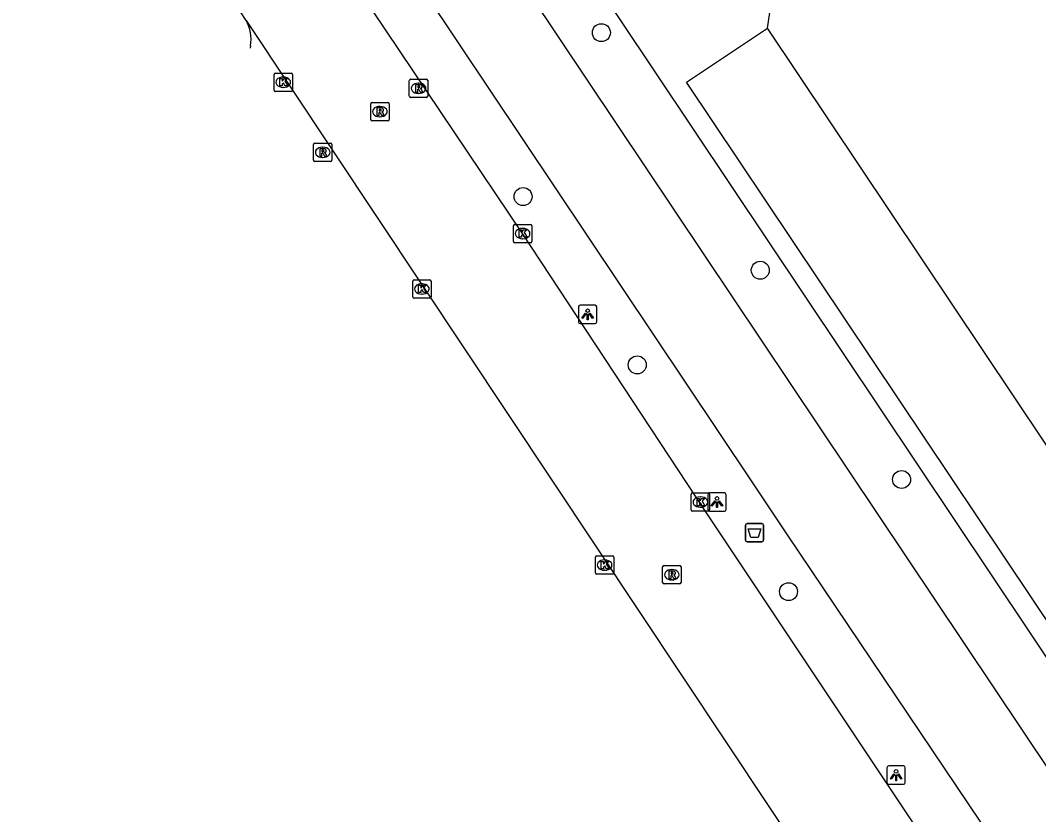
# Model space of a CAD drawing. Extents: x 158797 to 159887, y 384318 to 385255.
# Drawn here: x 159393 to 159448.4, y 384421.1 to 384464.3 of the extents above; entities that cross this region are included whole.
import ezdxf

# ---------------------------------------------------------------- set-up
doc = ezdxf.new("R2010")
doc.units = 0
for name, color, linetype in [('IMGEO_Afvalbak', 7, 'Continuous'), ('IMGEO_Boom', 7, 'Continuous'), ('IMGEO_Fietspad_gesloten', 7, 'Continuous'), ('IMGEO_Groenvoorziening', 7, 'Continuous'), ('IMGEO_Hek', 7, 'Continuous'), ('IMGEO_Kolk', 7, 'Continuous'), ('IMGEO_Lichtpunt', 7, 'Continuous'), ('IMGEO_Parkeervlak_open', 7, 'Continuous'), ('IMGEO_Rijbaan_lokaal_gesloten', 7, 'Continuous'), ('IMGEO_Rioolput', 7, 'Continuous')]:
    doc.layers.add(name, color=color, linetype=linetype)

msp = doc.modelspace()

# ---------------------------------------------------------------- linework, layer by layer
at = {"layer": 'IMGEO_Afvalbak'}
for p, q in [((159432.456, 384436.008), (159432.456, 384436.808)), ((159432.456, 384436.808), (159432.456, 384436.008)), ((159432.556, 384436.908), (159433.346, 384436.908)), ((159433.346, 384436.908), (159432.556, 384436.908)), ((159433.446, 384436.808), (159433.446, 384436.008)), ((159433.446, 384436.008), (159433.446, 384436.808)), ((159433.346, 384435.908), (159432.556, 384435.908)), ((159432.556, 384435.908), (159433.346, 384435.908))]:
    msp.add_line(p, q, dxfattribs=at)
msp.add_lwpolyline([(159432.599, 384436.622), (159433.303, 384436.622), (159433.154, 384436.152), (159432.748, 384436.152), (159432.599, 384436.622)], dxfattribs=at)
for centre, start, end in [((159432.556, 384436.808), 90, 180), ((159432.556, 384436.808), 90, 180), ((159433.346, 384436.808), 0, 90), ((159433.346, 384436.808), 360, 90), ((159432.556, 384436.008), 180, 270), ((159432.556, 384436.008), 180, 270), ((159433.346, 384436.008), 270, 0), ((159433.346, 384436.008), 270, 0)]:
    msp.add_arc(centre, 0.1, start, end, dxfattribs=at)
at = {"layer": 'IMGEO_Boom'}
for centre in [(159424.619, 384463.6), (159420.357, 384454.685), (159433.267, 384450.68), (159426.572, 384445.531), (159440.953, 384439.298), (159434.804, 384433.199)]:
    msp.add_circle(centre, 0.489, dxfattribs=at)
at = {"layer": 'IMGEO_Fietspad_gesloten'}
for points in [[(159371.821, 384537.955), (159378.037, 384529.43), (159453.872, 384416.179), (159456.136, 384412.695), (159456.519, 384412.106), (159460.258, 384406.277), (159462.915, 384402.049), (159465.093, 384398.594), (159468.285, 384393.358)], [(159369.049, 384534.578), (159374.198, 384526.717), (159374.216, 384526.69), (159432.77, 384439.228), (159434.733, 384436.296), (159449.845, 384413.844), (159452.555, 384409.647), (159460.541, 384397.251)]]:
    msp.add_lwpolyline(points, dxfattribs=at)
at = {"layer": 'IMGEO_Groenvoorziening'}
msp.add_lwpolyline([(159366.678, 384552.417), (159460.06, 384412.839), (159464.739, 384416.517)], dxfattribs=at)
at = {"layer": 'IMGEO_Hek'}
msp.add_lwpolyline([(159366.678, 384552.417), (159460.06, 384412.839), (159470.947, 384421.199)], dxfattribs=at)
at = {"layer": 'IMGEO_Kolk'}
for p, q in [((159406.808, 384460.478), (159406.808, 384461.33)), ((159406.883, 384461.404), (159407.735, 384461.404)), ((159407.296, 384461.184), (159407.321, 384461.184)), ((159407.809, 384461.33), (159407.809, 384460.478)), ((159407.319, 384460.624), (159407.294, 384460.624)), ((159407.735, 384460.404), (159406.883, 384460.404)), ((159419.834, 384452.249), (159419.834, 384453.101)), ((159419.909, 384453.175), (159420.761, 384453.175)), ((159420.322, 384452.955), (159420.347, 384452.955)), ((159420.835, 384453.101), (159420.835, 384452.249)), ((159420.345, 384452.395), (159420.32, 384452.395)), ((159420.761, 384452.175), (159419.909, 384452.175)), ((159414.352, 384449.235), (159414.352, 384450.087)), ((159414.427, 384450.161), (159415.279, 384450.161)), ((159415.353, 384450.087), (159415.353, 384449.235)), ((159414.84, 384449.941), (159414.865, 384449.941)), ((159415.279, 384449.161), (159414.427, 384449.161)), ((159414.863, 384449.381), (159414.838, 384449.381)), ((159429.508, 384437.647), (159429.508, 384438.499)), ((159429.583, 384438.573), (159430.435, 384438.573)), ((159429.996, 384438.353), (159430.021, 384438.353)), ((159430.509, 384438.499), (159430.509, 384437.647)), ((159430.435, 384437.573), (159429.583, 384437.573)), ((159430.019, 384437.793), (159429.994, 384437.793)), ((159424.295, 384434.217), (159424.295, 384435.069)), ((159424.37, 384435.143), (159425.222, 384435.143)), ((159425.296, 384435.069), (159425.296, 384434.217)), ((159424.783, 384434.923), (159424.808, 384434.923)), ((159425.222, 384434.143), (159424.37, 384434.143)), ((159424.806, 384434.363), (159424.781, 384434.363))]:
    msp.add_line(p, q, dxfattribs=at)
for points in [[(159406.808, 384460.478), (159406.808, 384461.33)], [(159406.883, 384461.404), (159407.735, 384461.404)], [(159407.129, 384461.104), (159407.252, 384461.104), (159407.252, 384460.953), (159407.382, 384461.104), (159407.546, 384461.104), (159407.4, 384460.953), (159407.553, 384460.704), (159407.401, 384460.704), (159407.316, 384460.868), (159407.252, 384460.801), (159407.252, 384460.704), (159407.129, 384460.704), (159407.129, 384461.104)], [(159407.809, 384461.33), (159407.809, 384460.478)], [(159407.735, 384460.404), (159406.883, 384460.404)], [(159419.834, 384452.249), (159419.834, 384453.101)], [(159419.909, 384453.175), (159420.761, 384453.175)], [(159420.155, 384452.875), (159420.278, 384452.875), (159420.278, 384452.724), (159420.408, 384452.875), (159420.572, 384452.875), (159420.426, 384452.724), (159420.579, 384452.475), (159420.427, 384452.475), (159420.342, 384452.639), (159420.278, 384452.572), (159420.278, 384452.475), (159420.155, 384452.475), (159420.155, 384452.875)], [(159420.835, 384453.101), (159420.835, 384452.249)], [(159420.761, 384452.175), (159419.909, 384452.175)], [(159414.352, 384449.235), (159414.352, 384450.087)], [(159414.427, 384450.161), (159415.279, 384450.161)], [(159415.353, 384450.087), (159415.353, 384449.235)], [(159414.673, 384449.861), (159414.796, 384449.861), (159414.796, 384449.71), (159414.926, 384449.861), (159415.09, 384449.861), (159414.944, 384449.71), (159415.097, 384449.461), (159414.945, 384449.461), (159414.86, 384449.625), (159414.796, 384449.558), (159414.796, 384449.461), (159414.673, 384449.461), (159414.673, 384449.861)], [(159415.279, 384449.161), (159414.427, 384449.161)], [(159429.508, 384437.647), (159429.508, 384438.499)], [(159429.583, 384438.573), (159430.435, 384438.573)], [(159430.509, 384438.499), (159430.509, 384437.647)], [(159429.829, 384438.273), (159429.952, 384438.273), (159429.952, 384438.122), (159430.082, 384438.273), (159430.246, 384438.273), (159430.1, 384438.122), (159430.253, 384437.873), (159430.101, 384437.873), (159430.016, 384438.037), (159429.952, 384437.97), (159429.952, 384437.873), (159429.829, 384437.873), (159429.829, 384438.273)], [(159430.435, 384437.573), (159429.583, 384437.573)], [(159424.295, 384434.217), (159424.295, 384435.069)], [(159424.37, 384435.143), (159425.222, 384435.143)], [(159425.296, 384435.069), (159425.296, 384434.217)], [(159424.616, 384434.843), (159424.739, 384434.843), (159424.739, 384434.692), (159424.869, 384434.843), (159425.033, 384434.843), (159424.887, 384434.692), (159425.04, 384434.443), (159424.888, 384434.443), (159424.803, 384434.607), (159424.739, 384434.54), (159424.739, 384434.443), (159424.616, 384434.443), (159424.616, 384434.843)], [(159425.222, 384434.143), (159424.37, 384434.143)]]:
    msp.add_lwpolyline(points, dxfattribs=at)
for centre, start, end in [((159406.885, 384461.328), 91.552, 178.448), ((159406.885, 384461.328), 91.552, 178.448), ((159407.733, 384461.328), 1.552, 88.448), ((159407.733, 384461.328), 1.552, 88.448), ((159406.885, 384460.48), 181.552, 268.448), ((159406.885, 384460.48), 181.552, 268.448), ((159407.733, 384460.48), 271.552, 358.448), ((159407.733, 384460.48), 271.552, 358.448), ((159419.911, 384453.099), 91.552, 178.448), ((159419.911, 384453.099), 91.552, 178.448), ((159420.759, 384453.099), 1.552, 88.448), ((159420.759, 384453.099), 1.552, 88.448), ((159419.911, 384452.251), 181.552, 268.448), ((159419.911, 384452.251), 181.552, 268.448), ((159420.759, 384452.251), 271.552, 358.448), ((159420.759, 384452.251), 271.552, 358.448), ((159414.429, 384450.085), 91.552, 178.448), ((159414.429, 384450.085), 91.552, 178.448), ((159415.277, 384450.085), 1.552, 88.448), ((159415.277, 384450.085), 1.552, 88.448), ((159414.429, 384449.237), 181.552, 268.448), ((159414.429, 384449.237), 181.552, 268.448), ((159415.277, 384449.237), 271.552, 358.448), ((159415.277, 384449.237), 271.552, 358.448), ((159429.585, 384438.497), 91.552, 178.448), ((159429.585, 384438.497), 91.552, 178.448), ((159430.433, 384438.497), 1.552, 88.448), ((159430.433, 384438.497), 1.552, 88.448), ((159429.585, 384437.649), 181.552, 268.448), ((159429.585, 384437.649), 181.552, 268.448), ((159430.433, 384437.649), 271.552, 358.448), ((159430.433, 384437.649), 271.552, 358.448), ((159424.372, 384435.067), 91.552, 178.448), ((159424.372, 384435.067), 91.552, 178.448), ((159425.22, 384435.067), 1.552, 88.448), ((159425.22, 384435.067), 1.552, 88.448), ((159424.372, 384434.219), 181.552, 268.448), ((159424.372, 384434.219), 181.552, 268.448), ((159425.22, 384434.219), 271.552, 358.448), ((159425.22, 384434.219), 271.552, 358.448)]:
    msp.add_arc(centre, 0.0765, start, end, dxfattribs=at)
for centre, major_axis, ratio, start_param, end_param in [((159407.295, 384460.904), (-0.387, 0.002), 0.722429, 4.712389, 7.853982), ((159407.32, 384460.904), (-0.39, 0.002), 0.717154, 1.570796, 4.712389), ((159420.321, 384452.675), (-0.387, 0.002), 0.722429, 4.712389, 7.853982), ((159420.346, 384452.675), (-0.39, 0.002), 0.717154, 1.570796, 4.712389), ((159414.839, 384449.661), (-0.387, 0.002), 0.722429, 4.712389, 7.853982), ((159414.864, 384449.661), (-0.39, 0.002), 0.717154, 1.570796, 4.712389), ((159429.995, 384438.073), (-0.387, 0.002), 0.722429, 4.712389, 7.853982), ((159430.02, 384438.073), (-0.39, 0.002), 0.717154, 1.570796, 4.712389), ((159424.782, 384434.643), (-0.387, 0.002), 0.722429, 4.712389, 7.853982), ((159424.807, 384434.643), (-0.39, 0.002), 0.717154, 1.570796, 4.712389)]:
    msp.add_ellipse(centre, major_axis=major_axis, ratio=ratio, start_param=start_param, end_param=end_param, dxfattribs=at)
at = {"layer": 'IMGEO_Lichtpunt'}
for p, q in [((159423.374, 384448.682), (159423.374, 384447.875)), ((159423.374, 384448.682), (159423.374, 384447.875)), ((159424.276, 384448.777), (159423.468, 384448.777)), ((159424.276, 384448.777), (159423.468, 384448.777)), ((159424.37, 384447.875), (159424.37, 384448.682)), ((159424.37, 384447.875), (159424.37, 384448.682)), ((159423.468, 384447.781), (159424.276, 384447.781)), ((159423.468, 384447.781), (159424.276, 384447.781)), ((159430.411, 384438.474), (159430.411, 384437.667)), ((159430.411, 384438.474), (159430.411, 384437.667)), ((159431.313, 384438.569), (159430.505, 384438.569)), ((159431.313, 384438.569), (159430.505, 384438.569)), ((159431.407, 384437.667), (159431.407, 384438.474)), ((159431.407, 384437.667), (159431.407, 384438.474)), ((159430.505, 384437.573), (159431.313, 384437.573)), ((159430.505, 384437.573), (159431.313, 384437.573)), ((159440.161, 384423.626), (159440.161, 384422.819)), ((159440.161, 384423.626), (159440.161, 384422.819)), ((159441.063, 384423.721), (159440.255, 384423.721)), ((159441.063, 384423.721), (159440.255, 384423.721)), ((159441.157, 384422.819), (159441.157, 384423.626)), ((159441.157, 384422.819), (159441.157, 384423.626)), ((159440.255, 384422.725), (159441.063, 384422.725)), ((159440.255, 384422.725), (159441.063, 384422.725))]:
    msp.add_line(p, q, dxfattribs=at)
for points in [[(159423.748, 384448.346), (159423.787, 384448.318), (159423.599, 384448.056), (159423.561, 384448.083), (159423.748, 384448.346)], [(159423.96, 384448.318), (159423.998, 384448.345), (159424.185, 384448.083), (159424.146, 384448.055), (159423.96, 384448.318)], [(159423.85, 384448.298), (159423.897, 384448.298), (159423.897, 384447.976), (159423.85, 384447.976), (159423.85, 384448.298)], [(159430.785, 384438.138), (159430.824, 384438.11), (159430.636, 384437.848), (159430.598, 384437.875), (159430.785, 384438.138)], [(159430.887, 384438.09), (159430.934, 384438.09), (159430.934, 384437.768), (159430.887, 384437.768), (159430.887, 384438.09)], [(159430.997, 384438.11), (159431.035, 384438.137), (159431.222, 384437.875), (159431.183, 384437.847), (159430.997, 384438.11)], [(159440.535, 384423.29), (159440.574, 384423.262), (159440.386, 384423), (159440.348, 384423.027), (159440.535, 384423.29)], [(159440.637, 384423.242), (159440.684, 384423.242), (159440.684, 384422.92), (159440.637, 384422.92), (159440.637, 384423.242)], [(159440.747, 384423.262), (159440.785, 384423.289), (159440.972, 384423.027), (159440.933, 384422.999), (159440.747, 384423.262)]]:
    msp.add_lwpolyline(points, dxfattribs=at)
for centre in [(159423.873, 384448.48), (159430.91, 384438.272), (159440.66, 384423.424)]:
    msp.add_circle(centre, 0.0994, dxfattribs=at)
for centre, start, end in [((159423.468, 384448.682), 90, 180), ((159423.468, 384448.682), 90, 180), ((159424.276, 384448.682), 0, 90), ((159424.276, 384448.682), 0, 90), ((159423.468, 384447.875), 180, 270), ((159423.468, 384447.875), 180, 270), ((159424.276, 384447.875), 270, 0), ((159424.276, 384447.875), 270, 360), ((159430.505, 384438.474), 90, 180), ((159430.505, 384438.474), 90, 180), ((159431.313, 384438.474), 0, 90), ((159431.313, 384438.474), 0, 90), ((159430.505, 384437.667), 180, 270), ((159430.505, 384437.667), 180, 270), ((159431.313, 384437.667), 270, 0), ((159431.313, 384437.667), 270, 360), ((159440.255, 384423.626), 90, 180), ((159440.255, 384423.626), 90, 180), ((159441.063, 384423.626), 0, 90), ((159441.063, 384423.626), 0, 90), ((159440.255, 384422.819), 180, 270), ((159440.255, 384422.819), 180, 270), ((159441.063, 384422.819), 270, 0), ((159441.063, 384422.819), 270, 360)]:
    msp.add_arc(centre, 0.0946, start, end, dxfattribs=at)
at = {"layer": 'IMGEO_Parkeervlak_open'}
for points in [[(159464.739, 384416.517), (159461.961, 384420.647), (159458.089, 384417.855), (159429.261, 384460.907), (159433.652, 384463.848)], [(159405.531, 384462.885), (159405.512, 384462.762), (159405.512, 384462.761)]]:
    msp.add_lwpolyline(points, dxfattribs=at)
msp.add_arc((159403.459, 384463.23), 2.1, 350.548, 29.6239, dxfattribs=at)
at = {"layer": 'IMGEO_Rijbaan_lokaal_gesloten'}
for points in [[(159444.263, 384416.602), (159430.306, 384437.543), (159420.335, 384452.675), (159407.681, 384471.497), (159398.636, 384483.415), (159381.616, 384505.404), (159370.296, 384519.694), (159367.356, 384523.05), (159362.886, 384527.756), (159362.802, 384527.84)], [(159433.652, 384463.848), (159435.046, 384473.101), (159433.334, 384475.662)], [(159405.285, 384464.268), (159440.894, 384410.74)], [(159467.803, 384439.699), (159464.674, 384422.972), (159462.153, 384421.284), (159433.652, 384463.848)]]:
    msp.add_lwpolyline(points, dxfattribs=at)
msp.add_arc((159299.203, 384394.129), 127.173, 33.47194, 37.45262, dxfattribs=at)
at = {"layer": 'IMGEO_Rioolput'}
for p, q in [((159414.245, 384461.071), (159415.097, 384461.071)), ((159414.17, 384460.145), (159414.17, 384460.997)), ((159414.658, 384460.851), (159414.683, 384460.851)), ((159415.171, 384460.997), (159415.171, 384460.145)), ((159415.097, 384460.071), (159414.245, 384460.071)), ((159414.681, 384460.291), (159414.656, 384460.291)), ((159412.069, 384458.879), (159412.069, 384459.731)), ((159412.144, 384459.805), (159412.996, 384459.805)), ((159412.557, 384459.585), (159412.582, 384459.585)), ((159413.07, 384459.731), (159413.07, 384458.879)), ((159412.58, 384459.025), (159412.555, 384459.025)), ((159412.996, 384458.805), (159412.144, 384458.805)), ((159408.957, 384456.665), (159408.957, 384457.517)), ((159409.032, 384457.591), (159409.884, 384457.591)), ((159409.445, 384457.371), (159409.47, 384457.371)), ((159409.958, 384457.517), (159409.958, 384456.665)), ((159409.468, 384456.811), (159409.443, 384456.811)), ((159409.884, 384456.591), (159409.032, 384456.591)), ((159427.954, 384433.694), (159427.954, 384434.546)), ((159428.029, 384434.62), (159428.881, 384434.62)), ((159428.955, 384434.546), (159428.955, 384433.694)), ((159428.442, 384434.4), (159428.467, 384434.4)), ((159428.881, 384433.62), (159428.029, 384433.62)), ((159428.465, 384433.84), (159428.44, 384433.84))]:
    msp.add_line(p, q, dxfattribs=at)
for points in [[(159414.245, 384461.071), (159415.097, 384461.071)], [(159414.17, 384460.145), (159414.17, 384460.997)], [(159414.759, 384460.769), (159414.507, 384460.771), (159414.507, 384460.371)], [(159414.507, 384460.371), (159414.631, 384460.371), (159414.631, 384460.533), (159414.642, 384460.533)], [(159414.685, 384460.69), (159414.631, 384460.69), (159414.631, 384460.609)], [(159414.631, 384460.609), (159414.683, 384460.609)], [(159415.171, 384460.997), (159415.171, 384460.145)], [(159415.097, 384460.071), (159414.245, 384460.071)], [(159414.689, 384460.504), (159414.76, 384460.371), (159414.9, 384460.371), (159414.835, 384460.497)], [(159412.069, 384458.879), (159412.069, 384459.731)], [(159412.144, 384459.805), (159412.996, 384459.805)], [(159412.658, 384459.503), (159412.406, 384459.505), (159412.406, 384459.105)], [(159412.584, 384459.424), (159412.53, 384459.424), (159412.53, 384459.343)], [(159413.07, 384459.731), (159413.07, 384458.879)], [(159412.406, 384459.105), (159412.53, 384459.105), (159412.53, 384459.267), (159412.541, 384459.267)], [(159412.53, 384459.343), (159412.582, 384459.343)], [(159412.588, 384459.238), (159412.659, 384459.105), (159412.799, 384459.105), (159412.734, 384459.231)], [(159412.996, 384458.805), (159412.144, 384458.805)], [(159408.957, 384456.665), (159408.957, 384457.517)], [(159409.032, 384457.591), (159409.884, 384457.591)], [(159409.546, 384457.289), (159409.294, 384457.291), (159409.294, 384456.891)], [(159409.472, 384457.21), (159409.418, 384457.21), (159409.418, 384457.129)], [(159409.958, 384457.517), (159409.958, 384456.665)], [(159409.294, 384456.891), (159409.418, 384456.891), (159409.418, 384457.053), (159409.429, 384457.053)], [(159409.418, 384457.129), (159409.47, 384457.129)], [(159409.476, 384457.024), (159409.547, 384456.891), (159409.687, 384456.891), (159409.622, 384457.017)], [(159409.884, 384456.591), (159409.032, 384456.591)], [(159427.954, 384433.694), (159427.954, 384434.546)], [(159428.029, 384434.62), (159428.881, 384434.62)], [(159428.955, 384434.546), (159428.955, 384433.694)], [(159428.543, 384434.318), (159428.291, 384434.32), (159428.291, 384433.92)], [(159428.291, 384433.92), (159428.415, 384433.92), (159428.415, 384434.082), (159428.426, 384434.082)], [(159428.469, 384434.239), (159428.415, 384434.239), (159428.415, 384434.158)], [(159428.415, 384434.158), (159428.467, 384434.158)], [(159428.473, 384434.053), (159428.544, 384433.92), (159428.684, 384433.92), (159428.619, 384434.046)], [(159428.881, 384433.62), (159428.029, 384433.62)]]:
    msp.add_lwpolyline(points, dxfattribs=at)
for centre, radius, start, end in [((159414.247, 384460.995), 0.0765, 91.552, 178.448), ((159414.247, 384460.995), 0.0765, 91.552, 178.448), ((159415.095, 384460.995), 0.0765, 1.552, 88.448), ((159415.095, 384460.995), 0.0765, 1.552, 88.448), ((159414.641, 384460.48), 0.0533, 26.0293, 88.6989), ((159414.667, 384460.798), 0.19, 274.7715, 282.9687), ((159414.691, 384460.594), 0.0964, 77.0061, 93.1865), ((159414.705, 384460.651), 0.0378, 276.6634, 79.6772), ((159414.758, 384460.659), 0.109, 350.3612, 89.416), ((159414.756, 384460.659), 0.112, 277.5842, 350.9817), ((159414.74, 384460.444), 0.108, 29.5134, 73.7905), ((159414.247, 384460.147), 0.0765, 181.552, 268.448), ((159414.247, 384460.147), 0.0765, 181.552, 268.448), ((159415.095, 384460.147), 0.0765, 271.552, 358.448), ((159415.095, 384460.147), 0.0765, 271.552, 358.448), ((159412.146, 384459.729), 0.0765, 91.552, 178.448), ((159412.146, 384459.729), 0.0765, 91.552, 178.448), ((159412.59, 384459.328), 0.0964, 77.0061, 93.1865), ((159412.604, 384459.385), 0.0378, 276.6634, 79.6772), ((159412.657, 384459.393), 0.109, 350.3612, 89.416), ((159412.994, 384459.729), 0.0765, 1.552, 88.448), ((159412.994, 384459.729), 0.0765, 1.552, 88.448), ((159412.146, 384458.881), 0.0765, 181.552, 268.448), ((159412.146, 384458.881), 0.0765, 181.552, 268.448), ((159412.54, 384459.214), 0.0533, 26.0293, 88.6989), ((159412.566, 384459.532), 0.19, 274.7715, 282.9687), ((159412.655, 384459.393), 0.112, 277.5842, 350.9817), ((159412.639, 384459.178), 0.108, 29.5134, 73.7905), ((159412.994, 384458.881), 0.0765, 271.552, 358.448), ((159412.994, 384458.881), 0.0765, 271.552, 358.448), ((159409.034, 384457.515), 0.0765, 91.552, 178.448), ((159409.034, 384457.515), 0.0765, 91.552, 178.448), ((159409.478, 384457.114), 0.0964, 77.0061, 93.1865), ((159409.492, 384457.171), 0.0378, 276.6634, 79.6772), ((159409.545, 384457.179), 0.109, 350.3612, 89.416), ((159409.882, 384457.515), 0.0765, 1.552, 88.448), ((159409.882, 384457.515), 0.0765, 1.552, 88.448), ((159409.034, 384456.667), 0.0765, 181.552, 268.448), ((159409.034, 384456.667), 0.0765, 181.552, 268.448), ((159409.428, 384457), 0.0533, 26.0293, 88.6989), ((159409.454, 384457.318), 0.19, 274.7715, 282.9687), ((159409.543, 384457.179), 0.112, 277.5842, 350.9817), ((159409.527, 384456.964), 0.108, 29.5134, 73.7905), ((159409.882, 384456.667), 0.0765, 271.552, 358.448), ((159409.882, 384456.667), 0.0765, 271.552, 358.448), ((159428.031, 384434.544), 0.0765, 91.552, 178.448), ((159428.031, 384434.544), 0.0765, 91.552, 178.448), ((159428.879, 384434.544), 0.0765, 1.552, 88.448), ((159428.879, 384434.544), 0.0765, 1.552, 88.448), ((159428.425, 384434.029), 0.0533, 26.0293, 88.6989), ((159428.451, 384434.347), 0.19, 274.7715, 282.9687), ((159428.475, 384434.143), 0.0964, 77.0061, 93.1865), ((159428.489, 384434.2), 0.0378, 276.6634, 79.6772), ((159428.542, 384434.208), 0.109, 350.3612, 89.416), ((159428.54, 384434.208), 0.112, 277.5842, 350.9817), ((159428.524, 384433.993), 0.108, 29.5134, 73.7905), ((159428.031, 384433.696), 0.0765, 181.552, 268.448), ((159428.031, 384433.696), 0.0765, 181.552, 268.448), ((159428.879, 384433.696), 0.0765, 271.552, 358.448), ((159428.879, 384433.696), 0.0765, 271.552, 358.448)]:
    msp.add_arc(centre, radius, start, end, dxfattribs=at)
for centre, major_axis, ratio, start_param, end_param in [((159414.657, 384460.571), (-0.387, 0.002), 0.722429, 4.712389, 7.853982), ((159414.682, 384460.571), (-0.39, 0.002), 0.717154, 1.570796, 4.712389), ((159412.556, 384459.305), (-0.387, 0.002), 0.722429, 4.712389, 7.853982), ((159412.581, 384459.305), (-0.39, 0.002), 0.717154, 1.570796, 4.712389), ((159409.444, 384457.091), (-0.387, 0.002), 0.722429, 4.712389, 7.853982), ((159409.469, 384457.091), (-0.39, 0.002), 0.717154, 1.570796, 4.712389), ((159428.441, 384434.12), (-0.387, 0.002), 0.722429, 4.712389, 7.853982), ((159428.466, 384434.12), (-0.39, 0.002), 0.717154, 1.570796, 4.712389)]:
    msp.add_ellipse(centre, major_axis=major_axis, ratio=ratio, start_param=start_param, end_param=end_param, dxfattribs=at)

doc.saveas('drawing.dxf')
